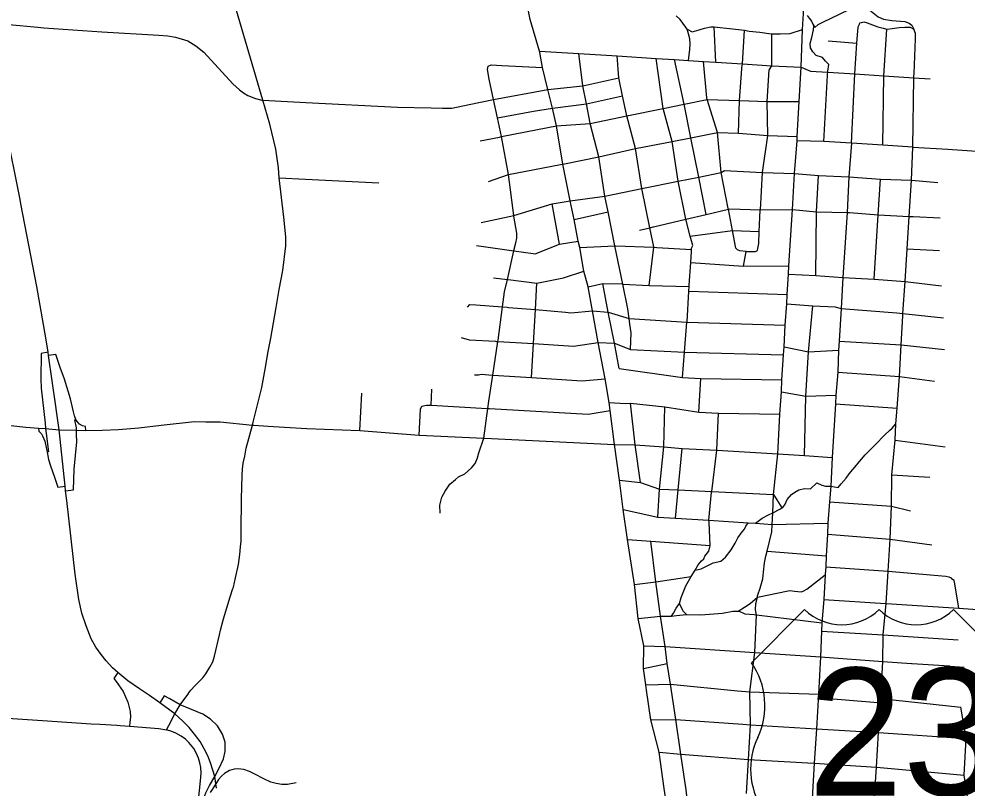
# Model space of a CAD drawing. Extents: x 1755200 to 1902939, y 644115 to 788070.
# Drawn here: x 1819343 to 1829686, y 727307 to 735701 of the extents above; entities that cross this region are included whole.
import ezdxf

# ---------------------------------------------------------------- set-up
doc = ezdxf.new("R2010")
doc.units = 0
for name, color, linetype in [('GM_X_City_Street', 7, 'Continuous'), ('GM_X_County_Road', 7, 'Continuous'), ('GM_X_Interchange_Ramps', 7, 'Continuous'), ('GM_X_State_Route', 7, 'Continuous'), ('GM_X_US_Route', 7, 'Continuous'), ('GM_X_US_Shield', 7, 'Continuous')]:
    doc.layers.add(name, color=color, linetype=linetype)

msp = doc.modelspace()

# ---------------------------------------------------------------- linework, layer by layer
at = {"layer": 'GM_X_City_Street'}
for points in [[(1822004, 734813), (1821697, 735856), (1821590, 736202), (1821478, 736576), (1821284, 737230), (1821181, 737650)], [(1825024, 735336), (1825022, 735349), (1824919, 735693), (1824870, 735952)], [(1827941, 735738), (1827963, 735708), (1827989, 735675), (1828005, 735643), (1828014, 735627), (1828024, 735609), (1828061, 735641), (1828113, 735667), (1828491, 735846), (1828537, 735849), (1828585, 735837), (1828627, 735797), (1828715, 735722), (1828773, 735700), (1828865, 735684), (1829009, 735671), (1829053, 735655), (1829083, 735633), (1829104, 735590)], [(1819232, 735639), (1819549, 735610)], [(1826647, 735246), (1826661, 735367), (1826664, 735430), (1826660, 735483), (1826649, 735537), (1826633, 735590), (1826586, 735655), (1826557, 735694), (1826514, 735733)], [(1828427, 734345), (1828461, 735100), (1828485, 735435), (1828498, 735613), (1828513, 735645), (1828515, 735657)], [(1828515, 735657), (1828535, 735663), (1828561, 735669), (1828597, 735659), (1828712, 735614), (1828772, 735600), (1828810, 735589), (1828816, 735588), (1828868, 735595), (1828947, 735607), (1829009, 735611), (1829067, 735611), (1829104, 735590)], [(1819549, 735610), (1819615, 735604), (1820247, 735559), (1820870, 735525), (1820968, 735516), (1821051, 735503), (1821186, 735460), (1821274, 735409), (1821360, 735338), (1821675, 734991), (1821748, 734926), (1821793, 734894), (1821839, 734867), (1821922, 734833), (1821992, 734816)], [(1826633, 735590), (1826689, 735561), (1826765, 735581), (1826823, 735601), (1826891, 735616), (1826927, 735614), (1826959, 735612), (1827095, 735596), (1827226, 735581), (1827259, 735577), (1827308, 735569), (1827426, 735555), (1827550, 735540), (1827556, 735540), (1827646, 735538), (1827756, 735542), (1827892, 735584)], [(1826944, 735230), (1826927, 735614)], [(1827230, 735168), (1827238, 735210), (1827259, 735577)], [(1827532, 735149), (1827555, 735189), (1827556, 735540)], [(1828164, 735098), (1828166, 735119), (1828166, 735132), (1828177, 735202), (1828143, 735240), (1828109, 735280), (1828041, 735303), (1828003, 735341), (1827977, 735385), (1827974, 735433), (1827992, 735497), (1828010, 735581), (1828014, 735627)], [(1828767, 734322), (1828780, 735079), (1828810, 735589)], [(1829108, 735107), (1829124, 735482), (1829122, 735542), (1829104, 735590)], [(1828171, 735461), (1828485, 735435)], [(1825022, 735349), (1825452, 735324), (1825869, 735297), (1826294, 735269), (1826496, 735258), (1826647, 735246), (1826812, 735236), (1826944, 735230), (1827238, 735210), (1827555, 735189), (1827876, 735174)], [(1825112, 734931), (1825055, 735171), (1825024, 735336)], [(1826013, 732095), (1826020, 732274), (1826008, 732368), (1826000, 732431), (1825985, 732536), (1825929, 732808), (1825844, 733225), (1825769, 733596), (1825735, 733766), (1825669, 734197), (1825576, 734560), (1825574, 734565), (1825533, 734773), (1825494, 734972), (1825452, 735324)], [(1826217, 732792), (1826269, 733210), (1826270, 733212), (1826226, 733422), (1826138, 733849), (1826069, 734285), (1825973, 734642), (1825928, 734862), (1825887, 735057), (1825869, 735297)], [(1826679, 733167), (1826680, 733183), (1826681, 733199), (1826693, 733229), (1826667, 733331), (1826619, 733515), (1826534, 733929), (1826470, 734363), (1826370, 734724), (1826294, 735269)], [(1826840, 733567), (1826759, 733975), (1826673, 734403), (1826601, 734771), (1826496, 735258)], [(1827275, 733161), (1827207, 733171), (1827183, 733181), (1827162, 733198), (1827126, 733391), (1827082, 733624), (1827081, 733631), (1827004, 734025), (1826962, 734462), (1826851, 734821), (1826850, 734823), (1826847, 734838), (1826812, 735236)], [(1824519, 734820), (1824472, 735044), (1824454, 735150), (1824463, 735184)], [(1824463, 735184), (1824496, 735199), (1824612, 735191), (1825055, 735171)], [(1827192, 734453), (1827203, 734811), (1827228, 735158), (1827230, 735168)], [(1827249, 733004), (1827275, 733161), (1827315, 733161), (1827359, 733164), (1827379, 733164), (1827401, 733172), (1827405, 733196), (1827414, 733250), (1827420, 733380), (1827430, 733613), (1827431, 733619), (1827456, 734026), (1827511, 734430), (1827506, 734800), (1827529, 735145), (1827532, 735149)], [(1827876, 735174), (1827978, 735131), (1828166, 735119), (1828461, 735100), (1828780, 735079), (1829105, 735058), (1829282, 735047)], [(1825112, 734931), (1825494, 734972), (1825887, 735057)], [(1828125, 734363), (1828163, 735083), (1828164, 735098)], [(1829096, 734301), (1829105, 735058), (1829106, 735071), (1829108, 735107)], [(1824519, 734820), (1825112, 734931)], [(1825840, 731057), (1825794, 731427), (1825783, 731515), (1825738, 731772), (1825663, 732171), (1825600, 732515), (1825551, 732776), (1825507, 732949), (1825462, 733206), (1825445, 733274), (1825400, 733511), (1825357, 733715), (1825277, 734116), (1825206, 734533), (1825162, 734727), (1825112, 734931)], [(1821992, 734816), (1822004, 734813), (1822473, 734789), (1823471, 734739), (1823841, 734730)], [(1822164, 732640), (1822183, 732748), (1822223, 732954), (1822254, 733223), (1822255, 733323), (1822234, 733539), (1822181, 733966), (1822173, 734075), (1822145, 734280), (1822080, 734551), (1822004, 734813)], [(1823841, 734730), (1823963, 734726), (1824064, 734727), (1824254, 734766), (1824519, 734820)], [(1824413, 731125), (1824457, 731449), (1824469, 731530), (1824512, 731814), (1824567, 732181), (1824569, 732196), (1824618, 732558), (1824640, 732723), (1824671, 732857), (1824742, 733170), (1824743, 733173), (1824763, 733259), (1824775, 733309), (1824776, 733361), (1824741, 733550), (1824740, 733556), (1824684, 734004), (1824607, 734417), (1824564, 734621), (1824519, 734820)], [(1825162, 734727), (1825533, 734773), (1825928, 734862)], [(1825206, 734533), (1825576, 734560), (1825973, 734642), (1826370, 734724), (1826601, 734771), (1826851, 734821), (1827203, 734811), (1827506, 734800), (1827853, 734800)], [(1824564, 734621), (1824956, 734695), (1825162, 734727)], [(1824584, 734412), (1824607, 734417), (1825000, 734495), (1825206, 734533)], [(1824376, 734371), (1824584, 734412)], [(1825250, 734111), (1825277, 734116), (1825669, 734197), (1826069, 734285), (1826470, 734363), (1826673, 734403), (1826962, 734462), (1827192, 734453), (1827511, 734430), (1827833, 734418)], [(1827624, 731020), (1827644, 731389), (1827661, 731630), (1827666, 731761), (1827684, 732035), (1827691, 732121), (1827703, 732357), (1827721, 732591), (1827724, 732694), (1827739, 732917), (1827743, 733005), (1827781, 733622), (1827803, 734014), (1827834, 734371)], [(1829096, 734301), (1829476, 734278), (1829843, 734253), (1830071, 734240), (1830109, 734238)], [(1824684, 734004), (1825250, 734111)], [(1824467, 733927), (1824684, 734004)], [(1825357, 733715), (1825735, 733766), (1826138, 733849), (1826534, 733929), (1826759, 733975), (1827004, 734025), (1827005, 734026), (1827041, 734047), (1827456, 734026), (1827803, 734014), (1828064, 733992), (1828396, 733977), (1828742, 733953), (1829080, 733940), (1829368, 733916)], [(1828038, 732902), (1828042, 733596), (1828064, 733992)], [(1822181, 733966), (1822467, 733952), (1823269, 733912)], [(1828673, 732862), (1828717, 733563), (1828742, 733953)], [(1824386, 733479), (1824740, 733556), (1825160, 733684), (1825357, 733715)], [(1825240, 733241), (1825160, 733684)], [(1825400, 733511), (1825769, 733596)], [(1826265, 733432), (1826619, 733515), (1826840, 733567), (1827082, 733624), (1827099, 733629), (1827431, 733619), (1827781, 733622), (1828042, 733596), (1828379, 733589), (1828402, 733587)], [(1828402, 733587), (1828717, 733563), (1829056, 733546), (1829098, 733544)], [(1829098, 733544), (1829393, 733529)], [(1826112, 733395), (1826226, 733422), (1826263, 733431), (1826265, 733432)], [(1826667, 733331), (1827126, 733391), (1827420, 733380)], [(1824335, 733229), (1824742, 733170), (1824952, 733140), (1824975, 733138), (1825240, 733241), (1825445, 733274)], [(1825462, 733206), (1825844, 733225), (1825849, 733226), (1826269, 733210), (1826301, 733208), (1826680, 733183)], [(1826656, 732796), (1826671, 733043), (1826679, 733162), (1826679, 733167)], [(1829034, 733191), (1829385, 733173)], [(1824678, 732856), (1824994, 732816), (1825283, 732876), (1825507, 732949)], [(1826671, 733043), (1827249, 733004), (1827743, 733005)], [(1824520, 732877), (1824671, 732857), (1824678, 732856)], [(1827739, 732917), (1828038, 732902), (1828330, 732878), (1828673, 732862), (1829010, 732834), (1829407, 732788)], [(1824934, 731787), (1824955, 732157), (1824977, 732529), (1824994, 732816)], [(1825551, 732776), (1825711, 732814), (1825925, 732809), (1825929, 732808), (1826217, 732792), (1826655, 732779)], [(1825889, 731885), (1825840, 732162), (1825770, 732499), (1825711, 732814)], [(1826580, 731788), (1826603, 732064), (1826630, 732393), (1826631, 732395), (1826652, 732731), (1826655, 732779), (1826655, 732792), (1826656, 732796)], [(1822063, 732071), (1822090, 732217), (1822148, 732552), (1822164, 732640)], [(1826652, 732731), (1827724, 732694)], [(1824236, 732555), (1824262, 732585), (1824328, 732582), (1824618, 732558), (1824670, 732554), (1824682, 732553)], [(1824682, 732553), (1824973, 732529), (1824977, 732529), (1825304, 732500), (1825362, 732494), (1825600, 732515)], [(1827721, 732591), (1828003, 732569), (1828247, 732559), (1828259, 732556)], [(1827911, 730937), (1827928, 731583), (1827957, 732069), (1828003, 732569)], [(1828259, 732556), (1828313, 732540), (1828920, 732492)], [(1825600, 732515), (1825770, 732499), (1826000, 732431), (1826630, 732393), (1826633, 732393), (1827703, 732357)], [(1828920, 732492), (1828986, 732487), (1829430, 732437)], [(1824166, 732223), (1824255, 732198), (1824541, 732183), (1824552, 732182)], [(1824552, 732182), (1824557, 732182), (1824567, 732181), (1824955, 732157), (1825393, 732130), (1825663, 732171)], [(1825663, 732171), (1825840, 732162), (1826013, 732095), (1826603, 732064), (1827684, 732035)], [(1827691, 732121), (1827957, 732069), (1828282, 732085)], [(1828291, 732184), (1828966, 732144), (1829440, 732092)], [(1821897, 731301), (1821991, 731679), (1822027, 731877), (1822063, 732071)], [(1824314, 731817), (1824356, 731815), (1824386, 731823), (1824512, 731814), (1824934, 731787), (1825484, 731750), (1825738, 731772)], [(1825889, 731885), (1826580, 731788), (1826783, 731777), (1827666, 731761)], [(1828277, 731845), (1828948, 731797), (1829331, 731748)], [(1826759, 731410), (1826783, 731777)], [(1823061, 731208), (1823083, 731615)], [(1823839, 731484), (1823848, 731661)], [(1827661, 731630), (1827928, 731583), (1828255, 731594)], [(1825783, 731515), (1825960, 731505), (1826015, 731508), (1826389, 731467), (1826759, 731410), (1826976, 731397), (1827644, 731389)], [(1826123, 730642), (1826067, 731051), (1826015, 731508)], [(1828251, 731499), (1828924, 731452)], [(1823710, 731158), (1823725, 731441), (1823739, 731473)], [(1823739, 731473), (1823787, 731487), (1823839, 731484), (1824451, 731450), (1824457, 731449), (1824461, 731449), (1824476, 731448)], [(1824476, 731448), (1825552, 731386), (1825794, 731427)], [(1826313, 730262), (1826330, 730570), (1826377, 731031), (1826389, 731467)], [(1826871, 730206), (1826870, 730229), (1826899, 730538), (1826900, 730542), (1826955, 730993), (1826976, 731397)], [(1819087, 731281), (1819416, 731246), (1819556, 731235), (1819632, 731231), (1819780, 731218), (1819972, 731212), (1820071, 731211), (1820252, 731214), (1820430, 731219), (1820652, 731239), (1820893, 731267), (1821256, 731306), (1821380, 731305), (1821536, 731304), (1821889, 731267), (1821904, 731267)], [(1821677, 729485), (1821682, 729501), (1821705, 729600), (1821736, 729746), (1821752, 729857), (1821760, 729940), (1821765, 730002), (1821767, 730112), (1821770, 730462), (1821779, 730719), (1821780, 730787), (1821789, 730851), (1821805, 730930), (1821823, 731015), (1821889, 731267), (1821897, 731301)], [(1821904, 731267), (1822060, 731258), (1822241, 731246), (1822482, 731230), (1823061, 731208), (1823710, 731158), (1824413, 731125), (1824422, 731125)], [(1828496, 730849), (1828576, 730942), (1828684, 731052), (1828789, 731163), (1828839, 731211), (1828871, 731233), (1828911, 731282)], [(1823939, 730308), (1823936, 730394), (1823956, 730480), (1823991, 730548), (1824045, 730624), (1824104, 730673), (1824138, 730703), (1824208, 730736), (1824280, 730802), (1824321, 730848), (1824345, 730910), (1824359, 730964), (1824413, 731125)], [(1824422, 731125), (1825840, 731057)], [(1828901, 731104), (1829446, 731032)], [(1825840, 731057), (1826067, 731051), (1826377, 731031), (1826578, 731014), (1826955, 730993), (1827621, 730954), (1827911, 730937), (1828213, 730915)], [(1826405, 727160), (1826381, 727304), (1826329, 727699), (1826237, 728051), (1826188, 728377), (1826180, 728433), (1826156, 728612), (1826160, 728860), (1826099, 729159), (1826057, 729529), (1825982, 730020), (1825934, 730348), (1825894, 730669), (1825840, 731057)], [(1826504, 730251), (1826533, 730560), (1826578, 731014)], [(1827401, 729405), (1827402, 729415), (1827428, 729489), (1827457, 729592), (1827465, 729663), (1827476, 729764), (1827490, 729836), (1827505, 729893), (1827556, 730105), (1827560, 730184), (1827567, 730312), (1827576, 730509), (1827621, 730954), (1827624, 731020)], [(1828186, 730601), (1828200, 730602), (1828281, 730586), (1828314, 730628), (1828368, 730690), (1828400, 730735), (1828481, 730831), (1828484, 730835), (1828496, 730849)], [(1825894, 730669), (1826123, 730642), (1826330, 730570), (1826533, 730560), (1826900, 730542), (1827576, 730509)], [(1828867, 730724), (1829281, 730700)], [(1827377, 730197), (1827452, 730252), (1827520, 730289), (1827567, 730312), (1827643, 730350), (1827667, 730366), (1827675, 730370), (1827701, 730406), (1827723, 730458), (1827772, 730512), (1827806, 730538), (1827852, 730563), (1827914, 730577), (1827980, 730572), (1828048, 730638), (1828101, 730614), (1828142, 730600), (1828186, 730601)], [(1827576, 730509), (1827667, 730366)], [(1828187, 730429), (1828862, 730385), (1829069, 730331)], [(1825934, 730348), (1826313, 730262), (1826504, 730251), (1826870, 730229), (1827298, 730203), (1827377, 730197), (1827560, 730184)], [(1826460, 729182), (1826482, 729214), (1826514, 729269), (1826548, 729321), (1826567, 729385), (1826618, 729513), (1826675, 729615), (1826721, 729684), (1826753, 729742), (1826790, 729788), (1826814, 729808), (1826826, 729836), (1826869, 729893), (1826885, 729954), (1826871, 730206)], [(1826721, 729684), (1826784, 729701), (1826850, 729731), (1826915, 729766), (1827001, 729782), (1827050, 729828), (1827112, 729908), (1827155, 729980), (1827187, 730039), (1827233, 730103), (1827258, 730131), (1827272, 730167), (1827298, 730203)], [(1827560, 730184), (1828167, 730198)], [(1828163, 730078), (1828846, 730024), (1829302, 729963)], [(1825982, 730020), (1826235, 730000), (1826885, 729954)], [(1826292, 729556), (1826235, 730000)], [(1827505, 729893), (1828149, 729843)], [(1827400, 729392), (1827733, 729461), (1827757, 729462), (1827805, 729456), (1827877, 729450), (1827899, 729455), (1827937, 729477), (1828138, 729635)], [(1828144, 729722), (1828827, 729673)], [(1828827, 729673), (1829454, 729620), (1829486, 729613), (1829512, 729601), (1829516, 729591)], [(1826057, 729529), (1826292, 729556), (1826675, 729615)], [(1826394, 728851), (1826341, 729182), (1826292, 729556)], [(1829596, 729272), (1829554, 729537), (1829546, 729573), (1829516, 729591)], [(1821529, 728981), (1821541, 729032), (1821574, 729154), (1821648, 729393), (1821677, 729485)], [(1827190, 729237), (1827259, 729282), (1827321, 729322), (1827400, 729392)], [(1827281, 727249), (1827303, 727620), (1827322, 727997), (1827318, 728357), (1827371, 728785), (1827389, 729199), (1827379, 729251), (1827383, 729321), (1827400, 729392), (1827401, 729405)], [(1828124, 729364), (1828798, 729321)], [(1826099, 729159), (1826341, 729182), (1826460, 729182), (1826517, 729189), (1826624, 729200), (1826627, 729200), (1826783, 729199), (1827017, 729214), (1827131, 729239), (1827190, 729237), (1827201, 729236), (1827262, 729208), (1827364, 729201)], [(1826624, 729200), (1826592, 729235), (1826574, 729265), (1826548, 729321)], [(1828798, 729321), (1828804, 729321), (1829596, 729272), (1830101, 729234), (1831409, 729155), (1831859, 729125)], [(1827364, 729201), (1827389, 729199), (1828103, 729111)], [(1828100, 729021), (1828772, 728978), (1829590, 728926)], [(1821197, 728346), (1821219, 728377), (1821260, 728424), (1821296, 728460), (1821349, 728511), (1821383, 728554), (1821426, 728626), (1821458, 728686), (1821475, 728747), (1821529, 728981)], [(1826160, 728860), (1826394, 728851), (1827371, 728785), (1828088, 728739), (1828766, 728689)], [(1826660, 726938), (1826620, 727289), (1826563, 727677), (1826509, 728056), (1826450, 728440), (1826416, 728665), (1826394, 728851)], [(1826156, 728612), (1826416, 728665)], [(1828766, 728689), (1829080, 728667)], [(1829080, 728667), (1829089, 728667), (1829493, 728640), (1829499, 728639)], [(1829499, 728639), (1829656, 728628)], [(1826180, 728433), (1826450, 728440), (1827180, 728368), (1827318, 728357), (1828066, 728332), (1828140, 728288), (1828712, 728239), (1828745, 728283), (1829618, 728191)], [(1820976, 727989), (1821044, 728118), (1821101, 728214), (1821185, 728329), (1821197, 728346)], [(1829713, 727078), (1829655, 727446), (1829678, 727848), (1829618, 728191)], [(1820129, 728009), (1820227, 728003), (1820412, 727994), (1820445, 727991)], [(1820445, 727991), (1820550, 727984), (1820870, 727958), (1820951, 727943)], [(1821290, 727067), (1821303, 727175), (1821324, 727386), (1821332, 727468), (1821326, 727533), (1821317, 727583), (1821303, 727633), (1821281, 727686), (1821250, 727740), (1821197, 727803), (1821158, 727842), (1821111, 727875), (1821053, 727907), (1821010, 727923), (1820951, 727943), (1820976, 727989)], [(1826237, 728051), (1826509, 728056), (1827240, 728003)], [(1827240, 728003), (1827322, 727997), (1828044, 727955), (1828720, 727914), (1829678, 727848)], [(1826329, 727699), (1826563, 727677), (1827303, 727620), (1828013, 727580)], [(1828013, 727580), (1828020, 727580), (1828698, 727535), (1829655, 727446)]]:
    msp.add_lwpolyline(points, dxfattribs=at)
at = {"layer": 'GM_X_County_Road'}
msp.add_lwpolyline([(1818658, 728108), (1818995, 728084), (1819598, 728043), (1820129, 728009)], dxfattribs=at)
at = {"layer": 'GM_X_Interchange_Ramps'}
for points in [[(1819661, 732064), (1819583, 732049), (1819580, 731773), (1819583, 731671), (1819627, 731289), (1819632, 731231)], [(1820071, 731211), (1820069, 731252), (1820034, 731261), (1820004, 731280), (1819978, 731308), (1819963, 731331), (1819950, 731370), (1819938, 731412), (1819904, 731556), (1819839, 731770), (1819791, 731898), (1819744, 732037), (1819666, 732028)], [(1819972, 731212), (1819971, 731238), (1819951, 731324), (1819963, 731331)], [(1819556, 731235), (1819561, 731201), (1819587, 731172), (1819600, 731150), (1819615, 731119), (1819623, 731094), (1819650, 730973), (1819665, 730892), (1819686, 730822), (1819729, 730701), (1819766, 730592), (1819847, 730601)], [(1819632, 731231), (1819639, 731177), (1819663, 730976), (1819650, 730973)], [(1819852, 730552), (1819939, 730562), (1819944, 730789), (1819973, 731084), (1819971, 731171), (1819972, 731212)], [(1820420, 728567), (1820378, 728502), (1820404, 728469), (1820479, 728362), (1820532, 728243), (1820554, 728143), (1820559, 728082), (1820553, 728026), (1820550, 727984)], [(1821303, 727175), (1821349, 727169), (1821381, 727255), (1821423, 727335), (1821478, 727434), (1821528, 727524), (1821574, 727625), (1821591, 727705), (1821591, 727809), (1821562, 727896), (1821510, 727986), (1821431, 728058), (1821347, 728113), (1821101, 728214), (1820989, 728282), (1820928, 728312), (1820880, 728237)], [(1822366, 727363), (1822274, 727347), (1822212, 727347), (1822147, 727357), (1822091, 727373), (1822013, 727408), (1821916, 727459), (1821858, 727487), (1821797, 727508), (1821731, 727517), (1821690, 727512), (1821639, 727497), (1821585, 727467), (1821552, 727437), (1821520, 727399), (1821491, 727354), (1821430, 727258)]]:
    msp.add_lwpolyline(points, dxfattribs=at)
at = {"layer": 'GM_X_State_Route'}
for points in [[(1819354, 733729), (1819201, 734509), (1819114, 734868), (1819105, 734904)], [(1819634, 732220), (1819538, 732779), (1819362, 733684), (1819354, 733729)], [(1819752, 731420), (1819745, 731473), (1819666, 732028), (1819661, 732064), (1819634, 732220)], [(1819864, 730444), (1819852, 730552), (1819847, 730601), (1819780, 731218), (1819752, 731420)], [(1820420, 728567), (1820363, 728619), (1820295, 728696), (1820239, 728763), (1820182, 728846), (1820132, 728935), (1820074, 729077), (1820030, 729217), (1819994, 729364), (1819954, 729641), (1819864, 730444)], [(1821497, 727307), (1821491, 727354), (1821487, 727381), (1821478, 727434), (1821459, 727503), (1821433, 727583), (1821402, 727660), (1821364, 727735), (1821318, 727815), (1821259, 727894), (1821201, 727967), (1821130, 728037), (1821044, 728118), (1820880, 728237), (1820767, 728316), (1820656, 728390), (1820529, 728479), (1820420, 728567)]]:
    msp.add_lwpolyline(points, dxfattribs=at)
at = {"layer": 'GM_X_US_Route'}
for points in [[(1828427, 734345), (1828125, 734363), (1827834, 734371), (1827833, 734418), (1827853, 734800), (1827876, 735174), (1827892, 735584), (1827919, 736055)], [(1828427, 734345), (1828396, 733977), (1828379, 733589), (1828330, 732878), (1828313, 732540), (1828291, 732184), (1828282, 732085), (1828277, 731845), (1828255, 731594), (1828251, 731499), (1828213, 730915), (1828200, 730602), (1828187, 730429), (1828167, 730198), (1828163, 730078), (1828149, 729843), (1828144, 729722), (1828139, 729641)], [(1829096, 734301), (1828767, 734322), (1828427, 734345)], [(1828984, 732462), (1828986, 732487), (1829010, 732834), (1829034, 733191), (1829056, 733546), (1829080, 733940), (1829096, 734301)], [(1828804, 729321), (1828827, 729673), (1828846, 730024), (1828862, 730385), (1828867, 730724), (1828901, 731104), (1828911, 731282), (1828924, 731452), (1828948, 731797), (1828966, 732144), (1828984, 732462)], [(1828139, 729641), (1828138, 729635), (1828124, 729364), (1828103, 729111), (1828100, 729021), (1828088, 728739), (1828066, 728332), (1828044, 727955), (1828020, 727580), (1827997, 727193), (1827971, 726823), (1827970, 726809)], [(1828672, 727148), (1828698, 727535), (1828720, 727914), (1828745, 728283), (1828766, 728689), (1828771, 728972), (1828772, 728978), (1828804, 729321)]]:
    msp.add_lwpolyline(points, dxfattribs=at)
at = {"layer": 'GM_X_US_Shield'}
for p, q in [((1827914, 729255), (1827334, 728675)), ((1830118, 728675), (1829538, 729255))]:
    msp.add_line(p, q, dxfattribs=at)
for centre, radius, start, end in [((1828320, 729669), 580, 225.573, 314.427), ((1829132, 729669), 580, 225.573, 314.427), ((1826669, 728209), 812, 334.5471, 35.0009), ((1828137, 727515), 812, 154.8319, 270.6383), ((1829315, 727515), 812, 269.3617, 25.1681)]:
    msp.add_arc(centre, radius, start, end, dxfattribs=at)

# ---------------------------------------------------------------- texts
msp.add_text('23', height=1392.2, dxfattribs=at).set_placement((1827951, 727225))

doc.saveas('drawing.dxf')
